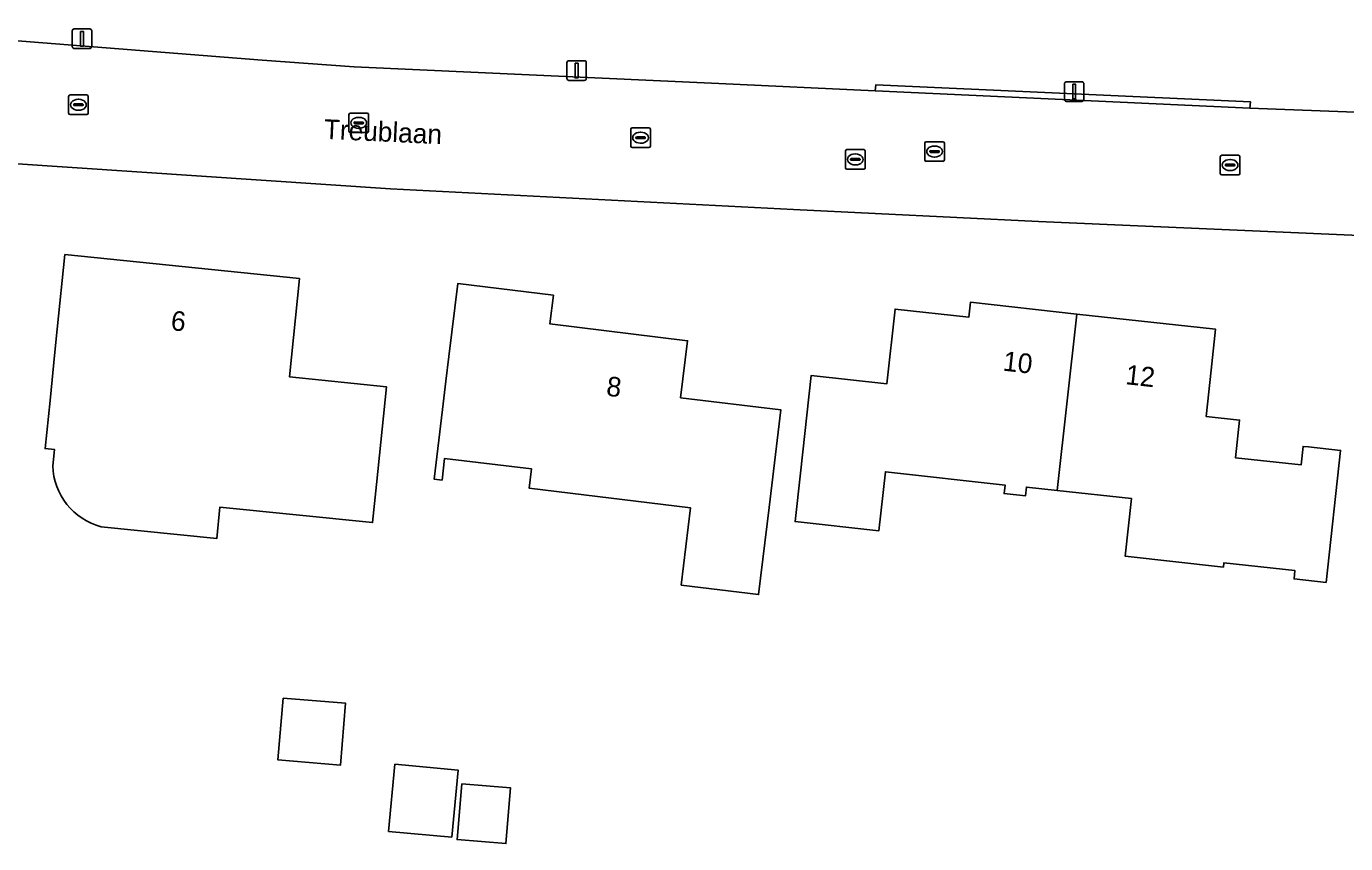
# Model space of a CAD drawing. Extents: x 162156 to 163172, y 378995 to 380779.
# Drawn here: x 162351.2 to 162418.4, y 380445.2 to 380486.8 of the extents above; entities that cross this region are included whole.
import ezdxf

# ---------------------------------------------------------------- set-up
doc = ezdxf.new("R2010")
doc.units = 0
for name, color, linetype in [('IMGEO_Erf', 7, 'Continuous'), ('IMGEO_Groenvoorziening', 7, 'Continuous'), ('IMGEO_Kolk', 7, 'Continuous'), ('IMGEO_Lichtmast', 7, 'Continuous'), ('IMGEO_Openbare_ruimte_label', 7, 'Continuous'), ('IMGEO_Pand', 7, 'Continuous'), ('IMGEO_Pand_nummerreeks', 7, 'Continuous'), ('IMGEO_Rijbaan_lokaal_open', 7, 'Continuous'), ('IMGEO_Rioolput', 7, 'Continuous')]:
    doc.layers.add(name, color=color, linetype=linetype)

msp = doc.modelspace()

# ---------------------------------------------------------------- linework, layer by layer
at = {"layer": 'IMGEO_Erf'}
for points in [[(162336.339, 380487.405), (162344.723, 380486.566), (162363.222, 380485.105), (162367.902, 380484.763), (162386.483, 380483.904), (162394.448, 380483.533), (162394.48, 380483.836), (162413.564, 380482.98), (162413.537, 380482.662), (162423.383, 380482.272), (162423.396, 380482.794), (162440.81, 380481.82), (162440.766, 380481.466), (162447.984, 380481.087)], [(162449.674, 380473.9), (162449.092, 380474.308), (162448.077, 380474.748), (162447.521, 380474.842), (162446.93, 380474.943), (162442.61, 380475.123), (162442.562, 380474.676), (162425.982, 380475.505), (162419.514, 380475.829), (162419.523, 380476.156), (162402.779, 380476.875), (162390.293, 380477.488), (162369.755, 380478.546), (162350.248, 380479.858)], [(162352.543, 380464.429), (162352.629, 380465.269), (162352.157, 380465.317), (162352.406, 380467.763), (162352.657, 380470.222), (162352.778, 380471.406), (162353.165, 380475.196), (162365.113, 380473.976), (162364.602, 380468.972), (162369.546, 380468.468), (162369.038, 380463.494), (162368.839, 380461.546), (162361.063, 380462.34), (162360.898, 380460.728), (162355.01, 380461.328)]]:
    msp.add_lwpolyline(points, dxfattribs=at)
for points in [[(162372.514, 380464.814), (162372.38, 380463.711), (162371.976, 380463.76), (162372.405, 380467.299), (162372.582, 380468.755), (162372.735, 380470.013), (162373.184, 380473.718), (162378.053, 380473.128), (162377.875, 380471.662), (162384.887, 380470.811), (162384.534, 380467.902), (162389.65, 380467.282), (162389.048, 380462.319), (162388.509, 380457.881), (162384.568, 380458.359), (162385.045, 380462.294), (162376.828, 380463.291), (162376.947, 380464.276)], [(162407.194, 380459.833), (162407.517, 380462.765), (162403.714, 380463.184), (162402.154, 380463.356), (162402.104, 380462.901), (162401.019, 380463.021), (162401.068, 380463.46), (162394.973, 380464.132), (162394.643, 380461.13), (162390.366, 380461.601), (162390.638, 380464.068), (162391.185, 380469.037), (162395.043, 380468.612), (162395.462, 380472.421), (162399.216, 380472.008), (162399.3, 380472.767), (162404.725, 380472.169), (162411.795, 380471.39), (162411.566, 380469.306), (162411.307, 380466.957), (162413.019, 380466.768), (162412.808, 380464.85), (162416.146, 380464.482), (162416.25, 380465.429), (162416.532, 380465.398), (162418.164, 380465.218), (162417.424, 380458.495), (162415.792, 380458.675), (162415.839, 380459.103), (162412.22, 380459.501), (162412.196, 380459.282)], [(162364.283, 380452.609), (162367.468, 380452.342), (162367.205, 380449.19), (162364.019, 380449.457)], [(162372.883, 380445.516), (162369.657, 380445.821), (162369.981, 380449.24), (162373.207, 380448.934)], [(162373.387, 380448.242), (162375.876, 380448.033), (162375.638, 380445.196), (162373.149, 380445.405)]]:
    msp.add_lwpolyline(points, close=True, dxfattribs=at)
msp.add_arc((162355.889, 380464.559), 3.349, 182.23136, 254.77663, dxfattribs=at)
at = {"layer": 'IMGEO_Groenvoorziening'}
msp.add_lwpolyline([(162394.448, 380483.533), (162413.537, 380482.662), (162413.564, 380482.98), (162394.48, 380483.836)], close=True, dxfattribs=at)
at = {"layer": 'IMGEO_Kolk'}
for p, q in [((162353.354, 380482.4), (162353.354, 380483.252)), ((162353.429, 380483.326), (162354.281, 380483.326)), ((162353.842, 380483.106), (162353.867, 380483.106)), ((162354.355, 380483.252), (162354.355, 380482.4)), ((162354.281, 380482.326), (162353.429, 380482.326)), ((162353.613, 380482.82), (162353.613, 380482.832)), ((162354.051, 380482.783), (162353.653, 380482.783)), ((162353.656, 380482.869), (162354.054, 380482.869)), ((162353.865, 380482.546), (162353.84, 380482.546)), ((162354.097, 380482.832), (162354.097, 380482.82)), ((162367.637, 380481.48), (162367.637, 380482.332)), ((162367.712, 380482.406), (162368.564, 380482.406)), ((162368.638, 380482.332), (162368.638, 380481.48)), ((162367.896, 380481.9), (162367.896, 380481.912)), ((162368.334, 380481.863), (162367.936, 380481.863)), ((162367.939, 380481.949), (162368.337, 380481.949)), ((162368.148, 380481.626), (162368.123, 380481.626)), ((162368.125, 380482.186), (162368.15, 380482.186)), ((162368.38, 380481.912), (162368.38, 380481.9)), ((162381.995, 380480.724), (162381.995, 380481.576)), ((162382.07, 380481.65), (162382.922, 380481.65)), ((162382.996, 380481.576), (162382.996, 380480.724)), ((162368.564, 380481.406), (162367.712, 380481.406)), ((162382.254, 380481.144), (162382.254, 380481.156)), ((162382.692, 380481.107), (162382.294, 380481.107)), ((162382.297, 380481.193), (162382.695, 380481.193)), ((162382.483, 380481.43), (162382.508, 380481.43)), ((162382.738, 380481.156), (162382.738, 380481.144)), ((162397.05, 380480.946), (162397.902, 380480.946)), ((162382.922, 380480.65), (162382.07, 380480.65)), ((162382.506, 380480.87), (162382.481, 380480.87)), ((162396.975, 380480.02), (162396.975, 380480.872)), ((162397.234, 380480.44), (162397.234, 380480.452)), ((162397.672, 380480.403), (162397.274, 380480.403)), ((162397.277, 380480.489), (162397.675, 380480.489)), ((162397.463, 380480.726), (162397.488, 380480.726)), ((162397.718, 380480.452), (162397.718, 380480.44)), ((162397.976, 380480.872), (162397.976, 380480.02)), ((162412.108, 380480.256), (162412.96, 380480.256)), ((162397.902, 380479.946), (162397.05, 380479.946)), ((162397.486, 380480.166), (162397.461, 380480.166)), ((162412.033, 380479.33), (162412.033, 380480.182)), ((162412.292, 380479.75), (162412.292, 380479.762)), ((162412.73, 380479.713), (162412.332, 380479.713)), ((162412.335, 380479.799), (162412.733, 380479.799)), ((162412.521, 380480.036), (162412.546, 380480.036)), ((162412.776, 380479.762), (162412.776, 380479.75)), ((162413.034, 380480.182), (162413.034, 380479.33)), ((162412.96, 380479.256), (162412.108, 380479.256)), ((162412.544, 380479.476), (162412.519, 380479.476))]:
    msp.add_line(p, q, dxfattribs=at)
for points in [[(162353.354, 380482.4), (162353.354, 380483.252)], [(162353.429, 380483.326), (162354.281, 380483.326)], [(162354.355, 380483.252), (162354.355, 380482.4)], [(162354.281, 380482.326), (162353.429, 380482.326)], [(162367.637, 380481.48), (162367.637, 380482.332)], [(162367.712, 380482.406), (162368.564, 380482.406)], [(162368.638, 380482.332), (162368.638, 380481.48)], [(162381.995, 380480.724), (162381.995, 380481.576)], [(162382.07, 380481.65), (162382.922, 380481.65)], [(162382.996, 380481.576), (162382.996, 380480.724)], [(162368.564, 380481.406), (162367.712, 380481.406)], [(162397.05, 380480.946), (162397.902, 380480.946)], [(162382.922, 380480.65), (162382.07, 380480.65)], [(162396.975, 380480.02), (162396.975, 380480.872)], [(162397.976, 380480.872), (162397.976, 380480.02)], [(162412.108, 380480.256), (162412.96, 380480.256)], [(162397.902, 380479.946), (162397.05, 380479.946)], [(162412.033, 380479.33), (162412.033, 380480.182)], [(162413.034, 380480.182), (162413.034, 380479.33)], [(162412.96, 380479.256), (162412.108, 380479.256)]]:
    msp.add_lwpolyline(points, dxfattribs=at)
for centre, radius, start, end in [((162353.431, 380483.25), 0.0765, 91.55205, 178.44795), ((162353.431, 380483.25), 0.0765, 91.55205, 178.44795), ((162354.279, 380483.25), 0.0765, 1.55205, 88.44795), ((162354.279, 380483.25), 0.0765, 1.55205, 88.44795), ((162353.431, 380482.402), 0.0765, 181.55205, 268.44795), ((162353.431, 380482.402), 0.0765, 181.55205, 268.44795), ((162353.653, 380482.829), 0.0403, 85.87752, 175.75265), ((162353.65, 380482.819), 0.0366, 178.93798, 274.71019), ((162354.054, 380482.826), 0.043, 264.86636, 352.45326), ((162354.058, 380482.831), 0.0386, 1.73085, 96.63898), ((162354.279, 380482.402), 0.0765, 271.55205, 358.44795), ((162354.279, 380482.402), 0.0765, 271.55205, 358.44795), ((162367.714, 380482.33), 0.0765, 91.55205, 178.44795), ((162367.714, 380482.33), 0.0765, 91.55205, 178.44795), ((162368.562, 380482.33), 0.0765, 1.55205, 88.44795), ((162368.562, 380482.33), 0.0765, 1.55205, 88.44795), ((162367.936, 380481.909), 0.0403, 85.87752, 175.75265), ((162367.933, 380481.899), 0.0366, 178.93798, 274.71019), ((162368.337, 380481.906), 0.043, 264.86636, 352.45326), ((162368.341, 380481.911), 0.0386, 1.73085, 96.63898), ((162382.072, 380481.574), 0.0765, 91.55205, 178.44795), ((162382.072, 380481.574), 0.0765, 91.55205, 178.44795), ((162382.92, 380481.574), 0.0765, 1.55205, 88.44795), ((162382.92, 380481.574), 0.0765, 1.55205, 88.44795), ((162367.714, 380481.482), 0.0765, 181.55205, 268.44795), ((162367.714, 380481.482), 0.0765, 181.55205, 268.44795), ((162368.562, 380481.482), 0.0765, 271.55205, 358.44795), ((162368.562, 380481.482), 0.0765, 271.55205, 358.44795), ((162382.294, 380481.153), 0.0403, 85.87752, 175.75265), ((162382.291, 380481.143), 0.0366, 178.93798, 274.71019), ((162382.695, 380481.15), 0.043, 264.86636, 352.45326), ((162382.699, 380481.155), 0.0386, 1.73085, 96.63898), ((162397.052, 380480.87), 0.0765, 91.55205, 178.44795), ((162397.052, 380480.87), 0.0765, 91.55205, 178.44795), ((162397.9, 380480.87), 0.0765, 1.55205, 88.44795), ((162397.9, 380480.87), 0.0765, 1.55205, 88.44795), ((162382.072, 380480.726), 0.0765, 181.55205, 268.44795), ((162382.072, 380480.726), 0.0765, 181.55205, 268.44795), ((162382.92, 380480.726), 0.0765, 271.55205, 358.44795), ((162382.92, 380480.726), 0.0765, 271.55205, 358.44795), ((162397.274, 380480.449), 0.0403, 85.87752, 175.75265), ((162397.271, 380480.439), 0.0366, 178.93798, 274.71019), ((162397.675, 380480.446), 0.043, 264.86636, 352.45326), ((162397.679, 380480.451), 0.0386, 1.73085, 96.63898), ((162412.11, 380480.18), 0.0765, 91.55205, 178.44795), ((162412.11, 380480.18), 0.0765, 91.55205, 178.44795), ((162412.958, 380480.18), 0.0765, 1.55205, 88.44795), ((162412.958, 380480.18), 0.0765, 1.55205, 88.44795), ((162397.052, 380480.022), 0.0765, 181.55205, 268.44795), ((162397.052, 380480.022), 0.0765, 181.55205, 268.44795), ((162397.9, 380480.022), 0.0765, 271.55205, 358.44795), ((162397.9, 380480.022), 0.0765, 271.55205, 358.44795), ((162412.332, 380479.759), 0.0403, 85.87752, 175.75265), ((162412.329, 380479.749), 0.0366, 178.93798, 274.71019), ((162412.733, 380479.756), 0.043, 264.86636, 352.45326), ((162412.737, 380479.761), 0.0386, 1.73085, 96.63898), ((162412.11, 380479.332), 0.0765, 181.55205, 268.44795), ((162412.11, 380479.332), 0.0765, 181.55205, 268.44795), ((162412.958, 380479.332), 0.0765, 271.55205, 358.44795), ((162412.958, 380479.332), 0.0765, 271.55205, 358.44795)]:
    msp.add_arc(centre, radius, start, end, dxfattribs=at)
for centre, major_axis, ratio, start_param, end_param in [((162353.841, 380482.826), (-0.387, 0.002), 0.722429, 4.712389, 7.853982), ((162353.866, 380482.826), (-0.39, 0.002), 0.717154, 1.570796, 4.712389), ((162368.124, 380481.906), (-0.387, 0.002), 0.722429, 4.712389, 7.853982), ((162368.149, 380481.906), (-0.39, 0.002), 0.717154, 1.570796, 4.712389), ((162382.482, 380481.15), (-0.387, 0.002), 0.722429, 4.712389, 7.853982), ((162382.507, 380481.15), (-0.39, 0.002), 0.717154, 1.570796, 4.712389), ((162397.462, 380480.446), (-0.387, 0.002), 0.722429, 4.712389, 7.853982), ((162397.487, 380480.446), (-0.39, 0.002), 0.717154, 1.570796, 4.712389), ((162412.52, 380479.756), (-0.387, 0.002), 0.722429, 4.712389, 7.853982), ((162412.545, 380479.756), (-0.39, 0.002), 0.717154, 1.570796, 4.712389)]:
    msp.add_ellipse(centre, major_axis=major_axis, ratio=ratio, start_param=start_param, end_param=end_param, dxfattribs=at)
at = {"layer": 'IMGEO_Lichtmast'}
for p, q in [((162353.539, 380485.791), (162353.539, 380486.591)), ((162353.539, 380486.591), (162353.539, 380485.791)), ((162353.639, 380486.691), (162354.429, 380486.691)), ((162354.429, 380486.691), (162353.639, 380486.691)), ((162354.529, 380486.591), (162354.529, 380485.791)), ((162354.529, 380485.791), (162354.529, 380486.591)), ((162354.429, 380485.691), (162353.639, 380485.691)), ((162353.639, 380485.691), (162354.429, 380485.691)), ((162378.74, 380484.17), (162378.74, 380484.97)), ((162378.74, 380484.97), (162378.74, 380484.17)), ((162378.84, 380485.07), (162379.63, 380485.07)), ((162379.63, 380485.07), (162378.84, 380485.07)), ((162379.73, 380484.97), (162379.73, 380484.17)), ((162379.73, 380484.17), (162379.73, 380484.97)), ((162379.63, 380484.07), (162378.84, 380484.07)), ((162378.84, 380484.07), (162379.63, 380484.07)), ((162404.093, 380483.096), (162404.093, 380483.896)), ((162404.093, 380483.896), (162404.093, 380483.096)), ((162404.193, 380483.996), (162404.983, 380483.996)), ((162404.983, 380483.996), (162404.193, 380483.996)), ((162405.083, 380483.896), (162405.083, 380483.096)), ((162405.083, 380483.096), (162405.083, 380483.896)), ((162404.983, 380482.996), (162404.193, 380482.996)), ((162404.193, 380482.996), (162404.983, 380482.996))]:
    msp.add_line(p, q, dxfattribs=at)
for points in [[(162353.959, 380486.566), (162354.109, 380486.566), (162354.109, 380485.816), (162353.959, 380485.816), (162353.959, 380486.566)], [(162379.16, 380484.945), (162379.31, 380484.945), (162379.31, 380484.195), (162379.16, 380484.195), (162379.16, 380484.945)], [(162404.513, 380483.871), (162404.663, 380483.871), (162404.663, 380483.121), (162404.513, 380483.121), (162404.513, 380483.871)]]:
    msp.add_lwpolyline(points, dxfattribs=at)
for centre, start, end in [((162353.639, 380486.591), 90, 180), ((162353.639, 380486.591), 90, 180), ((162354.429, 380486.591), 0, 90), ((162354.429, 380486.591), 360, 90), ((162353.639, 380485.791), 180, 270), ((162353.639, 380485.791), 180, 270), ((162354.429, 380485.791), 270, 0), ((162354.429, 380485.791), 270, 0), ((162378.84, 380484.97), 90, 180), ((162378.84, 380484.97), 90, 180), ((162379.63, 380484.97), 0, 90), ((162379.63, 380484.97), 360, 90), ((162378.84, 380484.17), 180, 270), ((162378.84, 380484.17), 180, 270), ((162379.63, 380484.17), 270, 0), ((162379.63, 380484.17), 270, 0), ((162404.193, 380483.896), 90, 180), ((162404.193, 380483.896), 90, 180), ((162404.983, 380483.896), 0, 90), ((162404.983, 380483.896), 360, 90), ((162404.193, 380483.096), 180, 270), ((162404.193, 380483.096), 180, 270), ((162404.983, 380483.096), 270, 0), ((162404.983, 380483.096), 270, 0)]:
    msp.add_arc(centre, 0.1, start, end, dxfattribs=at)
at = {"layer": 'IMGEO_Pand'}
msp.add_lwpolyline([(162355.01, 380461.328), (162360.898, 380460.728), (162361.063, 380462.34), (162368.839, 380461.546), (162369.038, 380463.494), (162369.546, 380468.468), (162364.602, 380468.972), (162365.113, 380473.976), (162353.165, 380475.196), (162352.778, 380471.406), (162352.657, 380470.222), (162352.406, 380467.763), (162352.157, 380465.317), (162352.629, 380465.269), (162352.543, 380464.429)], dxfattribs=at)
for points in [[(162378.053, 380473.128), (162373.184, 380473.718), (162372.735, 380470.013), (162372.582, 380468.755), (162372.405, 380467.299), (162371.976, 380463.76), (162372.38, 380463.711), (162372.514, 380464.814), (162376.947, 380464.276), (162376.828, 380463.291), (162385.045, 380462.294), (162384.568, 380458.359), (162388.509, 380457.881), (162389.048, 380462.319), (162389.65, 380467.282), (162384.534, 380467.902), (162384.887, 380470.811), (162377.875, 380471.662)], [(162404.725, 380472.169), (162399.3, 380472.767), (162399.216, 380472.008), (162395.462, 380472.421), (162395.043, 380468.612), (162391.185, 380469.037), (162390.638, 380464.068), (162390.366, 380461.601), (162394.643, 380461.13), (162394.973, 380464.132), (162401.068, 380463.46), (162401.019, 380463.021), (162402.104, 380462.901), (162402.154, 380463.356), (162403.714, 380463.184)], [(162413.019, 380466.768), (162411.307, 380466.957), (162411.566, 380469.306), (162411.795, 380471.39), (162404.725, 380472.169), (162403.714, 380463.184), (162407.517, 380462.765), (162407.194, 380459.833), (162412.196, 380459.282), (162412.22, 380459.501), (162415.839, 380459.103), (162415.792, 380458.675), (162417.424, 380458.495), (162418.164, 380465.218), (162416.532, 380465.398), (162416.25, 380465.429), (162416.146, 380464.482), (162412.808, 380464.85)], [(162364.283, 380452.609), (162364.019, 380449.457), (162367.205, 380449.19), (162367.468, 380452.342)], [(162372.883, 380445.516), (162373.207, 380448.934), (162369.981, 380449.24), (162369.657, 380445.821)], [(162373.387, 380448.242), (162373.149, 380445.405), (162375.638, 380445.196), (162375.876, 380448.033)]]:
    msp.add_lwpolyline(points, close=True, dxfattribs=at)
msp.add_arc((162355.889, 380464.559), 3.349, 182.23136, 254.77663, dxfattribs=at)
at = {"layer": 'IMGEO_Rijbaan_lokaal_open'}
for points in [[(162289.183, 380492.446), (162288.547, 380486.441), (162288.539, 380486.359), (162289.974, 380486.192), (162299.977, 380485.03), (162303.24, 380484.662), (162304.645, 380484.504), (162324.65, 380482.251), (162335.095, 380481.17), (162343.14, 380480.443), (162344.443, 380480.343), (162350.248, 380479.858), (162369.755, 380478.546), (162390.293, 380477.488), (162402.779, 380476.875), (162419.523, 380476.156), (162426.022, 380475.865), (162442.61, 380475.123), (162446.93, 380474.943), (162447.521, 380474.842), (162447.752, 380475.165)], [(162394.448, 380483.533), (162386.483, 380483.904), (162367.902, 380484.763), (162363.222, 380485.105), (162344.723, 380486.566), (162336.339, 380487.405)], [(162447.984, 380481.087), (162440.766, 380481.466), (162423.383, 380482.272), (162413.537, 380482.662), (162394.448, 380483.533)]]:
    msp.add_lwpolyline(points, dxfattribs=at)
at = {"layer": 'IMGEO_Rioolput'}
for p, q in [((162392.937, 380479.617), (162392.937, 380480.469)), ((162393.012, 380480.543), (162393.864, 380480.543)), ((162393.425, 380480.323), (162393.45, 380480.323)), ((162393.938, 380480.469), (162393.938, 380479.617)), ((162393.864, 380479.543), (162393.012, 380479.543)), ((162393.196, 380480.037), (162393.196, 380480.049)), ((162393.634, 380480), (162393.236, 380480)), ((162393.239, 380480.086), (162393.637, 380480.086)), ((162393.448, 380479.763), (162393.423, 380479.763)), ((162393.68, 380480.049), (162393.68, 380480.037))]:
    msp.add_line(p, q, dxfattribs=at)
for points in [[(162392.937, 380479.617), (162392.937, 380480.469)], [(162393.012, 380480.543), (162393.864, 380480.543)], [(162393.938, 380480.469), (162393.938, 380479.617)], [(162393.864, 380479.543), (162393.012, 380479.543)]]:
    msp.add_lwpolyline(points, dxfattribs=at)
for centre, radius, start, end in [((162393.014, 380480.467), 0.0765, 91.55205, 178.44795), ((162393.014, 380480.467), 0.0765, 91.55205, 178.44795), ((162393.862, 380480.467), 0.0765, 1.55205, 88.44795), ((162393.862, 380480.467), 0.0765, 1.55205, 88.44795), ((162393.014, 380479.619), 0.0765, 181.55205, 268.44795), ((162393.014, 380479.619), 0.0765, 181.55205, 268.44795), ((162393.236, 380480.046), 0.0403, 85.87752, 175.75265), ((162393.233, 380480.036), 0.0366, 178.93798, 274.71019), ((162393.637, 380480.043), 0.043, 264.86636, 352.45326), ((162393.641, 380480.048), 0.0386, 1.73085, 96.63898), ((162393.862, 380479.619), 0.0765, 271.55205, 358.44795), ((162393.862, 380479.619), 0.0765, 271.55205, 358.44795)]:
    msp.add_arc(centre, radius, start, end, dxfattribs=at)
for centre, major_axis, ratio, start_param, end_param in [((162393.424, 380480.043), (-0.387, 0.002), 0.722429, 4.712389, 7.853982), ((162393.449, 380480.043), (-0.39, 0.002), 0.717154, 1.570796, 4.712389)]:
    msp.add_ellipse(centre, major_axis=major_axis, ratio=ratio, start_param=start_param, end_param=end_param, dxfattribs=at)

# ---------------------------------------------------------------- texts
at = {"layer": 'IMGEO_Openbare_ruimte_label'}
msp.add_text('Treublaan', height=1, rotation=357.36362, dxfattribs=at).set_placement((162366.341, 380481.093))
at = {"layer": 'IMGEO_Pand_nummerreeks'}
for s, rotation, p in [('6', 354.16978, (162358.531, 380471.351)), ('10', 353.71115, (162400.926, 380469.288)), ('12', 353.70892, (162407.167, 380468.6)), ('8', 353.08023, (162380.717, 380468.014))]:
    msp.add_text(s, height=1, rotation=rotation, dxfattribs=at).set_placement(p)

doc.saveas('drawing.dxf')
